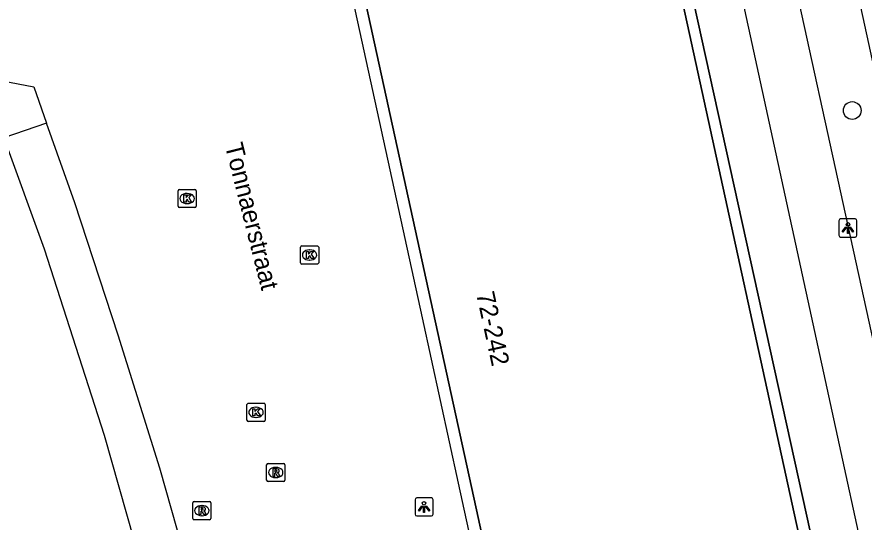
# Model space of a CAD drawing. Extents: x 160037 to 160839, y 385326 to 386441.
# Drawn here: x 160727.52 to 160774.31, y 385576.83 to 385604.73 of the extents above; entities that cross this region are included whole.
import ezdxf

# ---------------------------------------------------------------- set-up
doc = ezdxf.new("R2010")
doc.units = 0
for name, color, linetype in [('IMGEO_Boom', 7, 'Continuous'), ('IMGEO_Fietspad_gesloten', 7, 'Continuous'), ('IMGEO_Kolk', 7, 'Continuous'), ('IMGEO_Lichtpunt', 7, 'Continuous'), ('IMGEO_Openbare_ruimte_label', 7, 'Continuous'), ('IMGEO_Pand', 7, 'Continuous'), ('IMGEO_Pand_nummerreeks', 7, 'Continuous'), ('IMGEO_Pand_overbouw', 7, 'Continuous'), ('IMGEO_Rioolput', 7, 'Continuous'), ('IMGEO_Voetpad_open', 7, 'Continuous')]:
    doc.layers.add(name, color=color, linetype=linetype)

msp = doc.modelspace()

# ---------------------------------------------------------------- linework, layer by layer
at = {"layer": 'IMGEO_Boom'}
msp.add_circle((160773.656, 385599.562), 0.489, dxfattribs=at)
at = {"layer": 'IMGEO_Fietspad_gesloten'}
msp.add_lwpolyline([(160773.578, 385607.755), (160785.443, 385553.359)], dxfattribs=at)
at = {"layer": 'IMGEO_Kolk'}
for p, q in [((160736.494, 385595.199), (160737.346, 385595.199)), ((160736.419, 385594.273), (160736.419, 385595.125)), ((160736.907, 385594.979), (160736.932, 385594.979)), ((160737.42, 385595.125), (160737.42, 385594.273)), ((160736.93, 385594.419), (160736.905, 385594.419)), ((160737.346, 385594.199), (160736.494, 385594.199)), ((160743.184, 385591.155), (160743.184, 385592.007)), ((160743.259, 385592.081), (160744.111, 385592.081)), ((160744.185, 385592.007), (160744.185, 385591.155)), ((160743.672, 385591.861), (160743.697, 385591.861)), ((160744.111, 385591.081), (160743.259, 385591.081)), ((160743.695, 385591.301), (160743.67, 385591.301)), ((160740.223, 385582.462), (160740.223, 385583.314)), ((160740.298, 385583.388), (160741.15, 385583.388)), ((160740.711, 385583.168), (160740.736, 385583.168)), ((160741.224, 385583.314), (160741.224, 385582.462)), ((160740.734, 385582.608), (160740.709, 385582.608)), ((160741.15, 385582.388), (160740.298, 385582.388))]:
    msp.add_line(p, q, dxfattribs=at)
for points in [[(160736.494, 385595.199), (160737.346, 385595.199)], [(160736.419, 385594.273), (160736.419, 385595.125)], [(160736.74, 385594.899), (160736.863, 385594.899), (160736.863, 385594.748), (160736.993, 385594.899), (160737.157, 385594.899), (160737.011, 385594.748), (160737.164, 385594.499), (160737.012, 385594.499), (160736.927, 385594.663), (160736.863, 385594.596), (160736.863, 385594.499), (160736.74, 385594.499), (160736.74, 385594.899)], [(160737.42, 385595.125), (160737.42, 385594.273)], [(160737.346, 385594.199), (160736.494, 385594.199)], [(160743.184, 385591.155), (160743.184, 385592.007)], [(160743.259, 385592.081), (160744.111, 385592.081)], [(160744.185, 385592.007), (160744.185, 385591.155)], [(160743.505, 385591.781), (160743.628, 385591.781), (160743.628, 385591.63), (160743.758, 385591.781), (160743.922, 385591.781), (160743.776, 385591.63), (160743.929, 385591.381), (160743.777, 385591.381), (160743.692, 385591.545), (160743.628, 385591.478), (160743.628, 385591.381), (160743.505, 385591.381), (160743.505, 385591.781)], [(160744.111, 385591.081), (160743.259, 385591.081)], [(160740.223, 385582.462), (160740.223, 385583.314)], [(160740.298, 385583.388), (160741.15, 385583.388)], [(160740.544, 385583.088), (160740.667, 385583.088), (160740.667, 385582.937), (160740.797, 385583.088), (160740.961, 385583.088), (160740.815, 385582.937), (160740.968, 385582.688), (160740.816, 385582.688), (160740.731, 385582.852), (160740.667, 385582.785), (160740.667, 385582.688), (160740.544, 385582.688), (160740.544, 385583.088)], [(160741.224, 385583.314), (160741.224, 385582.462)], [(160741.15, 385582.388), (160740.298, 385582.388)]]:
    msp.add_lwpolyline(points, dxfattribs=at)
for centre, start, end in [((160736.496, 385595.123), 91.552, 178.448), ((160736.496, 385595.123), 91.552, 178.448), ((160737.344, 385595.123), 1.552, 88.448), ((160737.344, 385595.123), 1.552, 88.448), ((160736.496, 385594.275), 181.552, 268.448), ((160736.496, 385594.275), 181.552, 268.448), ((160737.344, 385594.275), 271.552, 358.448), ((160737.344, 385594.275), 271.552, 358.448), ((160743.261, 385592.005), 91.552, 178.448), ((160743.261, 385592.005), 91.552, 178.448), ((160744.109, 385592.005), 1.552, 88.448), ((160744.109, 385592.005), 1.552, 88.448), ((160743.261, 385591.157), 181.552, 268.448), ((160743.261, 385591.157), 181.552, 268.448), ((160744.109, 385591.157), 271.552, 358.448), ((160744.109, 385591.157), 271.552, 358.448), ((160740.3, 385583.312), 91.552, 178.448), ((160740.3, 385583.312), 91.552, 178.448), ((160741.148, 385583.312), 1.552, 88.448), ((160741.148, 385583.312), 1.552, 88.448), ((160740.3, 385582.464), 181.552, 268.448), ((160740.3, 385582.464), 181.552, 268.448), ((160741.148, 385582.464), 271.552, 358.448), ((160741.148, 385582.464), 271.552, 358.448)]:
    msp.add_arc(centre, 0.0765, start, end, dxfattribs=at)
for centre, major_axis, ratio, start_param, end_param in [((160736.906, 385594.699), (-0.387, 0.002), 0.722429, 4.712389, 7.853982), ((160736.931, 385594.699), (-0.39, 0.002), 0.717154, 1.570796, 4.712389), ((160743.671, 385591.581), (-0.387, 0.002), 0.722429, 4.712389, 7.853982), ((160743.696, 385591.581), (-0.39, 0.002), 0.717154, 1.570796, 4.712389), ((160740.71, 385582.888), (-0.387, 0.002), 0.722429, 4.712389, 7.853982), ((160740.735, 385582.888), (-0.39, 0.002), 0.717154, 1.570796, 4.712389)]:
    msp.add_ellipse(centre, major_axis=major_axis, ratio=ratio, start_param=start_param, end_param=end_param, dxfattribs=at)
at = {"layer": 'IMGEO_Lichtpunt'}
for p, q in [((160772.921, 385593.475), (160772.921, 385592.668)), ((160772.921, 385593.475), (160772.921, 385592.668)), ((160773.823, 385593.57), (160773.015, 385593.57)), ((160773.823, 385593.57), (160773.015, 385593.57)), ((160773.917, 385592.668), (160773.917, 385593.475)), ((160773.917, 385592.668), (160773.917, 385593.475)), ((160773.015, 385592.574), (160773.823, 385592.574)), ((160773.015, 385592.574), (160773.823, 385592.574)), ((160749.507, 385578.066), (160749.507, 385577.259)), ((160749.507, 385578.066), (160749.507, 385577.259)), ((160750.409, 385578.161), (160749.601, 385578.161)), ((160750.409, 385578.161), (160749.601, 385578.161)), ((160750.503, 385577.259), (160750.503, 385578.066)), ((160750.503, 385577.259), (160750.503, 385578.066)), ((160749.601, 385577.165), (160750.409, 385577.165)), ((160749.601, 385577.165), (160750.409, 385577.165))]:
    msp.add_line(p, q, dxfattribs=at)
for points in [[(160773.295, 385593.139), (160773.334, 385593.111), (160773.146, 385592.849), (160773.108, 385592.876), (160773.295, 385593.139)], [(160773.397, 385593.091), (160773.444, 385593.091), (160773.444, 385592.769), (160773.397, 385592.769), (160773.397, 385593.091)], [(160773.507, 385593.111), (160773.545, 385593.138), (160773.732, 385592.876), (160773.693, 385592.848), (160773.507, 385593.111)], [(160749.881, 385577.73), (160749.92, 385577.702), (160749.732, 385577.44), (160749.694, 385577.467), (160749.881, 385577.73)], [(160749.983, 385577.682), (160750.03, 385577.682), (160750.03, 385577.36), (160749.983, 385577.36), (160749.983, 385577.682)], [(160750.093, 385577.702), (160750.131, 385577.729), (160750.318, 385577.467), (160750.279, 385577.439), (160750.093, 385577.702)]]:
    msp.add_lwpolyline(points, dxfattribs=at)
for centre in [(160773.42, 385593.273), (160750.006, 385577.864)]:
    msp.add_circle(centre, 0.0994, dxfattribs=at)
for centre, start, end in [((160773.015, 385593.475), 90, 180), ((160773.015, 385593.475), 90, 180), ((160773.823, 385593.475), 0, 90), ((160773.823, 385593.475), 0, 90), ((160773.015, 385592.668), 180, 270), ((160773.015, 385592.668), 180, 270), ((160773.823, 385592.668), 270, 0), ((160773.823, 385592.668), 270, 360), ((160749.601, 385578.066), 90, 180), ((160749.601, 385578.066), 90, 180), ((160750.409, 385578.066), 0, 90), ((160750.409, 385578.066), 0, 90), ((160749.601, 385577.259), 180, 270), ((160749.601, 385577.259), 180, 270), ((160750.409, 385577.259), 270, 0), ((160750.409, 385577.259), 270, 360)]:
    msp.add_arc(centre, 0.0946, start, end, dxfattribs=at)
at = {"layer": 'IMGEO_Pand'}
for points in [[(160773.584, 385562.973), (160761.887, 385616.535)], [(160749.922, 385613.925), (160745.173, 385612.89), (160755.847, 385564.02)], [(160711.703, 385604.077), (160728.449, 385600.868), (160729.145, 385598.866)], [(160729.145, 385598.866), (160726.8, 385598.051), (160729.019, 385591.914), (160732.333, 385581.632), (160735.616, 385570.08), (160738.371, 385558.689), (160740.067, 385550.59), (160742.058, 385539.657), (160744.434, 385539.99)]]:
    msp.add_lwpolyline(points, dxfattribs=at)
at = {"layer": 'IMGEO_Pand_overbouw'}
for points in [[(160774.244, 385563.101), (160761.356, 385621.661)], [(160755.847, 385564.02), (160745.173, 385612.89), (160749.922, 385613.925), (160761.887, 385616.535), (160773.584, 385562.973)], [(160744.42, 385613.251), (160749.902, 385588.116), (160751.896, 385578.977), (160755.189, 385563.878)]]:
    msp.add_lwpolyline(points, dxfattribs=at)
at = {"layer": 'IMGEO_Rioolput'}
for p, q in [((160741.311, 385579.143), (160741.311, 385579.995)), ((160741.386, 385580.069), (160742.238, 385580.069)), ((160741.799, 385579.849), (160741.824, 385579.849)), ((160742.312, 385579.995), (160742.312, 385579.143)), ((160741.822, 385579.289), (160741.797, 385579.289)), ((160742.238, 385579.069), (160741.386, 385579.069)), ((160737.234, 385577.035), (160737.234, 385577.887)), ((160737.309, 385577.961), (160738.161, 385577.961)), ((160738.235, 385577.887), (160738.235, 385577.035)), ((160737.722, 385577.741), (160737.747, 385577.741)), ((160738.161, 385576.961), (160737.309, 385576.961)), ((160737.745, 385577.181), (160737.72, 385577.181))]:
    msp.add_line(p, q, dxfattribs=at)
for points in [[(160741.311, 385579.143), (160741.311, 385579.995)], [(160741.386, 385580.069), (160742.238, 385580.069)], [(160741.9, 385579.767), (160741.648, 385579.769), (160741.648, 385579.369)], [(160742.312, 385579.995), (160742.312, 385579.143)], [(160741.648, 385579.369), (160741.772, 385579.369), (160741.772, 385579.531), (160741.783, 385579.531)], [(160741.826, 385579.688), (160741.772, 385579.688), (160741.772, 385579.607)], [(160741.772, 385579.607), (160741.824, 385579.607)], [(160741.83, 385579.502), (160741.901, 385579.369), (160742.041, 385579.369), (160741.976, 385579.495)], [(160742.238, 385579.069), (160741.386, 385579.069)], [(160737.234, 385577.035), (160737.234, 385577.887)], [(160737.309, 385577.961), (160738.161, 385577.961)], [(160738.235, 385577.887), (160738.235, 385577.035)], [(160737.823, 385577.659), (160737.571, 385577.661), (160737.571, 385577.261)], [(160737.571, 385577.261), (160737.695, 385577.261), (160737.695, 385577.423), (160737.706, 385577.423)], [(160737.749, 385577.58), (160737.695, 385577.58), (160737.695, 385577.499)], [(160737.695, 385577.499), (160737.747, 385577.499)], [(160738.161, 385576.961), (160737.309, 385576.961)], [(160737.753, 385577.394), (160737.824, 385577.261), (160737.964, 385577.261), (160737.899, 385577.387)]]:
    msp.add_lwpolyline(points, dxfattribs=at)
for centre, radius, start, end in [((160741.388, 385579.993), 0.0765, 91.552, 178.448), ((160741.388, 385579.993), 0.0765, 91.552, 178.448), ((160741.899, 385579.657), 0.109, 350.3612, 89.416), ((160742.236, 385579.993), 0.0765, 1.552, 88.448), ((160742.236, 385579.993), 0.0765, 1.552, 88.448), ((160741.782, 385579.478), 0.0533, 26.0293, 88.6989), ((160741.808, 385579.796), 0.19, 274.7715, 282.9687), ((160741.832, 385579.592), 0.0964, 77.0061, 93.1865), ((160741.846, 385579.649), 0.0378, 276.6634, 79.6772), ((160741.897, 385579.657), 0.112, 277.5842, 350.9817), ((160741.881, 385579.442), 0.108, 29.5134, 73.7905), ((160741.388, 385579.145), 0.0765, 181.552, 268.448), ((160741.388, 385579.145), 0.0765, 181.552, 268.448), ((160742.236, 385579.145), 0.0765, 271.552, 358.448), ((160742.236, 385579.145), 0.0765, 271.552, 358.448), ((160737.311, 385577.885), 0.0765, 91.552, 178.448), ((160737.311, 385577.885), 0.0765, 91.552, 178.448), ((160738.159, 385577.885), 0.0765, 1.552, 88.448), ((160738.159, 385577.885), 0.0765, 1.552, 88.448), ((160737.705, 385577.37), 0.0533, 26.0293, 88.6989), ((160737.731, 385577.688), 0.19, 274.7715, 282.9687), ((160737.755, 385577.484), 0.0964, 77.0061, 93.1865), ((160737.769, 385577.541), 0.0378, 276.6634, 79.6772), ((160737.822, 385577.549), 0.109, 350.3612, 89.416), ((160737.82, 385577.549), 0.112, 277.5842, 350.9817), ((160737.804, 385577.334), 0.108, 29.5134, 73.7905), ((160737.311, 385577.037), 0.0765, 181.552, 268.448), ((160737.311, 385577.037), 0.0765, 181.552, 268.448), ((160738.159, 385577.037), 0.0765, 271.552, 358.448), ((160738.159, 385577.037), 0.0765, 271.552, 358.448)]:
    msp.add_arc(centre, radius, start, end, dxfattribs=at)
for centre, major_axis, ratio, start_param, end_param in [((160741.798, 385579.569), (-0.387, 0.002), 0.722429, 4.712389, 7.853982), ((160741.823, 385579.569), (-0.39, 0.002), 0.717154, 1.570796, 4.712389), ((160737.721, 385577.461), (-0.387, 0.002), 0.722429, 4.712389, 7.853982), ((160737.746, 385577.461), (-0.39, 0.002), 0.717154, 1.570796, 4.712389)]:
    msp.add_ellipse(centre, major_axis=major_axis, ratio=ratio, start_param=start_param, end_param=end_param, dxfattribs=at)
at = {"layer": 'IMGEO_Voetpad_open'}
for points in [[(160761.356, 385621.661), (160774.244, 385563.101)], [(160764.241, 385621.043), (160782.859, 385535.48), (160783.883, 385530.856)], [(160749.805, 385614.466), (160744.42, 385613.251), (160749.902, 385588.116), (160751.896, 385578.977), (160755.189, 385563.878)], [(160770.282, 385607.5), (160782.291, 385552.678), (160785.443, 385553.359)], [(160736.707, 385575.249), (160735.406, 385579.797), (160733.11, 385587.147), (160730.708, 385594.461), (160729.145, 385598.866)]]:
    msp.add_lwpolyline(points, dxfattribs=at)

# ---------------------------------------------------------------- texts
at = {"layer": 'IMGEO_Openbare_ruimte_label'}
msp.add_text('Tonnaerstraat', height=1, rotation=284.1892, dxfattribs=at).set_placement((160738.996, 385597.642))
at = {"layer": 'IMGEO_Pand_nummerreeks'}
msp.add_text('72-242', height=1, rotation=282.3266, dxfattribs=at).set_placement((160752.878, 385589.447))

doc.saveas('drawing.dxf')
